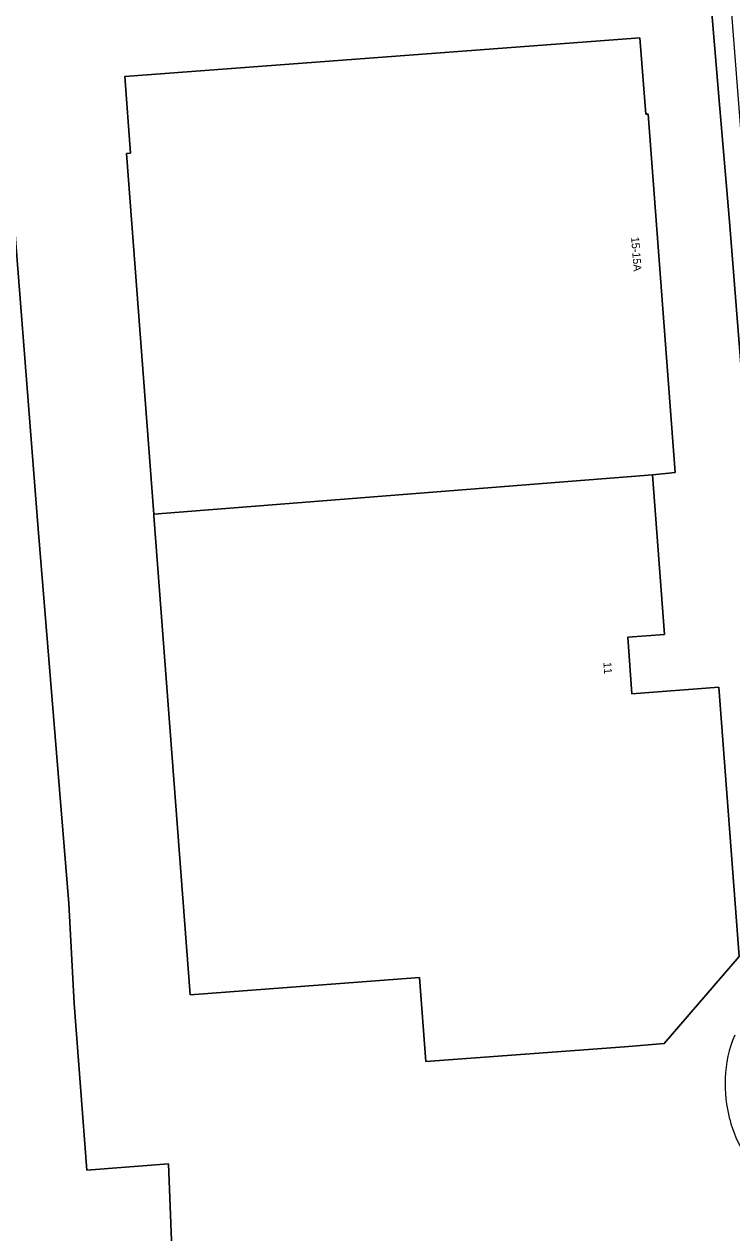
# Model space of a CAD drawing. Extents: x 157793 to 159380, y 380877 to 382313.
# Drawn here: x 158056.4 to 158144.9, y 381023 to 381174 of the extents above; entities that cross this region are included whole.
import ezdxf

# ---------------------------------------------------------------- set-up
doc = ezdxf.new("R2010")
doc.units = 0
for name, color, linetype in [('IMGEO_Erf', 7, 'Continuous'), ('IMGEO_Groenvoorziening', 7, 'Continuous'), ('IMGEO_Hek', 7, 'Continuous'), ('IMGEO_Pand', 7, 'Continuous'), ('IMGEO_Pand_nummerreeks', 7, 'Continuous'), ('IMGEO_Voetpad_open', 7, 'Continuous')]:
    doc.layers.add(name, color=color, linetype=linetype)

msp = doc.modelspace()

# ---------------------------------------------------------------- linework, layer by layer
at = {"layer": 'IMGEO_Erf'}
for points in [[(158147.91, 381107.41), (158147.05, 381118.04), (158146.7, 381122.56), (158144.59, 381149.32), (158143.39, 381163.44), (158142.05, 381179.41), (158139.95, 381206.2), (158139.54, 381211.18), (158139.39, 381213.41), (158133.71, 381213.01), (158133.3, 381219.87), (158100.81, 381217.34), (158099.61, 381217.25), (158052.78, 381213.5)], [(158054.33, 381160.5), (158058.21, 381110.92), (158062.01, 381064.14), (158062.71, 381051.62), (158064.28, 381030.81), (158074.5, 381031.62), (158077.21, 380962.66), (158077.72, 380949.69), (158117.15, 380951.42), (158135.7, 380956.31), (158141.99, 380957.62), (158161.08, 380966.67), (158182.45, 380978.49), (158196.62, 380987.51)]]:
    msp.add_lwpolyline(points, dxfattribs=at)
msp.add_lwpolyline([(158136.46, 381097.75), (158131.87, 381097.4), (158132.4, 381090.34), (158143.27, 381091.16), (158145.81, 381057.52), (158136.44, 381046.62), (158131.46, 381046.24), (158106.65, 381044.38), (158105.86, 381054.88), (158077.17, 381052.71), (158072.66, 381112.54), (158072.64, 381112.77), (158069.25, 381157.82), (158069.75, 381157.86), (158069.02, 381167.43), (158128.41, 381171.91), (158133.4, 381172.29), (158134.12, 381162.72), (158134.42, 381162.74), (158137.8, 381117.96), (158134.96, 381117.69)], close=True, dxfattribs=at)
for centre, radius, start, end in [((158158.06, 381042.01), 14.01, 156.2108, 178.7883), ((158160.7, 381041.47), 16.66, 177.1458, 194.9479), ((158160.76, 381041.49), 16.72, 194.9638, 211.4145)]:
    msp.add_arc(centre, radius, start, end, dxfattribs=at)
at = {"layer": 'IMGEO_Groenvoorziening'}
msp.add_lwpolyline([(158055.95, 381019.41), (158065.18, 380995.89), (158067.56, 380962.27), (158077.21, 380962.66), (158074.5, 381031.62), (158064.28, 381030.81), (158062.71, 381051.62), (158062.01, 381064.14), (158058.21, 381110.92), (158054.33, 381160.5)], dxfattribs=at)
at = {"layer": 'IMGEO_Hek'}
for points in [[(158058.21, 381110.92), (158054.33, 381160.5), (158053.9, 381166.07)], [(158062.01, 381064.14), (158058.21, 381110.92)], [(158077.72, 380949.69), (158074.5, 381031.62)]]:
    msp.add_lwpolyline(points, dxfattribs=at)
at = {"layer": 'IMGEO_Pand'}
for points in [[(158072.64, 381112.77), (158134.96, 381117.69), (158137.8, 381117.96), (158134.42, 381162.74), (158134.12, 381162.72), (158133.4, 381172.29), (158128.41, 381171.91), (158069.02, 381167.43), (158069.75, 381157.86), (158069.25, 381157.82)], [(158072.64, 381112.77), (158072.66, 381112.54), (158077.17, 381052.71), (158105.86, 381054.88), (158106.65, 381044.38), (158131.46, 381046.24), (158136.44, 381046.62), (158145.81, 381057.52), (158143.27, 381091.16), (158132.4, 381090.34), (158131.87, 381097.4), (158136.46, 381097.75), (158134.96, 381117.69)]]:
    msp.add_lwpolyline(points, close=True, dxfattribs=at)
at = {"layer": 'IMGEO_Voetpad_open'}
msp.add_lwpolyline([(158146.97, 381148.6), (158144.53, 381179.61), (158142.05, 381179.41), (158143.39, 381163.44), (158144.59, 381149.32), (158146.7, 381122.56), (158147.05, 381118.04), (158147.91, 381107.41), (158149.08, 381091.87), (158154.04, 381092.18), (158152.59, 381109.77), (158152.58, 381109.87)], dxfattribs=at)
for centre, radius, start, end in [((158158.06, 381042.01), 14.01, 156.2108, 178.7883), ((158160.7, 381041.47), 16.66, 177.1458, 194.9479), ((158160.76, 381041.49), 16.72, 194.9638, 211.4145)]:
    msp.add_arc(centre, radius, start, end, dxfattribs=at)

# ---------------------------------------------------------------- texts
at = {"layer": 'IMGEO_Pand_nummerreeks'}
for s, rotation, p in [('15-15A', 274.3127, (158132.29, 381147.37)), ('11', 274.3081, (158128.82, 381094.25))]:
    msp.add_text(s, height=1, rotation=rotation, dxfattribs=at).set_placement(p)

doc.saveas('drawing.dxf')
